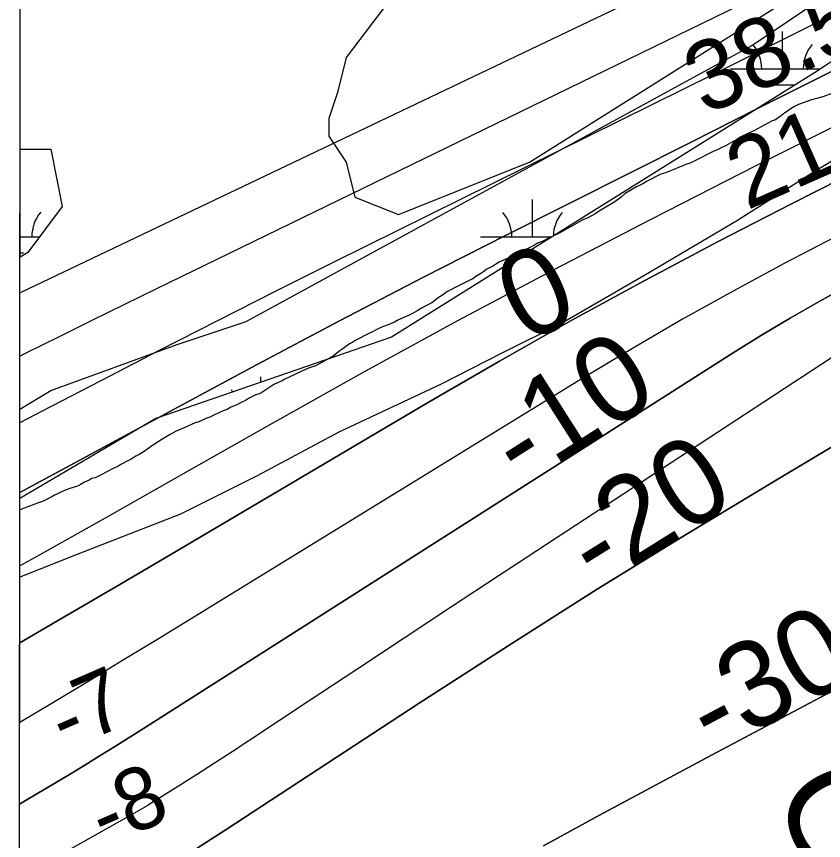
# Model space of a CAD drawing. Extents: x 3245246 to 3283090, y 806824 to 832173.
# Drawn here: x 3249413 to 3250190, y 815627 to 816420 of the extents above; entities that cross this region are included whole.
import ezdxf

# ---------------------------------------------------------------- set-up
doc = ezdxf.new("R2010")
doc.units = 0
for name, color, linetype in [('V-CHAN-NAID', 7, 'Continuous'), ('V-GRID-FRAM', 7, 'Continuous'), ('V-RIVR-EDGE', 7, 'Continuous'), ('V-RIVR-RANG', 7, 'Continuous'), ('V-SITE-VEGE', 7, 'Continuous'), ('V-TOPO-DPTH', 7, 'Continuous'), ('V-TOPO-MAJR', 7, 'Continuous'), ('V-TOPO-MAJR-IDEN', 7, 'Continuous'), ('V-TOPO-MINR', 7, 'Continuous'), ('V-TOPO-MINR-IDEN', 7, 'Continuous'), ('V-TOPO-SHOR', 7, 'Continuous'), ('V-TOPO-WATR', 7, 'Continuous'), ('V-WETL-SWMP', 7, 'Continuous')]:
    doc.layers.add(name, color=color, linetype=linetype)

msp = doc.modelspace()

# ---------------------------------------------------------------- linework, layer by layer
at = {"layer": 'V-GRID-FRAM'}
msp.add_lwpolyline([(3249428.77, 830400.05), (3280833.33, 830386.34), (3280833.33, 812199.58), (3249412.9, 812213.29), (3249428.77, 830400.05)], dxfattribs=at)
at = {"layer": 'V-RIVR-EDGE'}
msp.add_lwpolyline([(3250232.92, 816301.55), (3250181.55, 816271.25), (3250106.67, 816223.62), (3250016.56, 816170.38), (3249936.9, 816124.07), (3249880.76, 816096.39), (3249821.57, 816066.11), (3249723.22, 816019.84), (3249644.44, 815977.87), (3249570.88, 815941.1), (3249470.38, 815901.8), (3249416.1, 815880.33)], dxfattribs=at)
at = {"layer": 'V-SITE-VEGE'}
for p, q in [((3250120.74, 816391.99), (3250806.72, 816856.89)), ((3249633.91, 816126.34), (3250120.74, 816391.99)), ((3250177.98, 816339.9), (3250165.51, 816335.35)), ((3250188.81, 816342.55), (3250177.98, 816339.9)), ((3250197.49, 816345.76), (3250188.81, 816342.55)), ((3250158.46, 816331.59), (3250156.01, 816329.44)), ((3250161.71, 816333.47), (3250158.46, 816331.59)), ((3250165.51, 816335.35), (3250161.71, 816333.47)), ((3250149.23, 816324.6), (3250143.25, 816320.56)), ((3250152.48, 816327.29), (3250149.23, 816324.6)), ((3250156.01, 816329.44), (3250152.48, 816327.29)), ((3250140, 816319.5), (3250122.64, 816310.1)), ((3250143.25, 816320.56), (3250140, 816319.5)), ((3250122.64, 816310.1), (3250116.13, 816307.15)), ((3250103.38, 816299.9), (3250095.25, 816295.61)), ((3250106.64, 816302.06), (3250103.38, 816299.9)), ((3250110.44, 816304.2), (3250106.64, 816302.06)), ((3250116.13, 816307.15), (3250110.44, 816304.2)), ((3249416.37, 816188.36), (3249416.46, 816292.38)), ((3249416.46, 816292.38), (3249445.81, 816292.38)), ((3249445.81, 816292.38), (3249456.88, 816237.03)), ((3250087.11, 816291.59), (3250083.31, 816289.98)), ((3250091.18, 816293.74), (3250087.11, 816291.59)), ((3250095.25, 816295.61), (3250091.18, 816293.74)), ((3250080.06, 816288.37), (3250070.84, 816283.54)), ((3250083.31, 816289.98), (3250080.06, 816288.37)), ((3250054.3, 816276.31), (3250049.96, 816274.7)), ((3250057.83, 816277.92), (3250054.3, 816276.31)), ((3250061.35, 816278.98), (3250057.83, 816277.92)), ((3250070.84, 816283.54), (3250061.35, 816278.98)), ((3250032.89, 816268.28), (3250019.87, 816261.58)), ((3250037.49, 816269.62), (3250032.89, 816268.28)), ((3250047.25, 816273.36), (3250037.49, 816269.62)), ((3250049.96, 816274.7), (3250047.25, 816273.36)), ((3250019.87, 816261.58), (3250015.8, 816258.89)), ((3250009.56, 816255.94), (3249998.71, 816249.49)), ((3250015.8, 816258.89), (3250009.56, 816255.94)), ((3249994.91, 816246.26), (3249988.66, 816241.69)), ((3249998.71, 816249.49), (3249994.91, 816246.26)), ((3249456.88, 816237.03), (3249423.69, 816192.76)), ((3249988.66, 816241.69), (3249976.99, 816234.44)), ((3249970.48, 816230.41), (3249962.07, 816225.84)), ((3249972.92, 816232.29), (3249970.48, 816230.41)), ((3249976.99, 816234.44), (3249972.92, 816232.29)), ((3249958.55, 816224.5), (3249946.61, 816217.79)), ((3249962.07, 816225.84), (3249958.55, 816224.5)), ((3249943.08, 816215.91), (3249936.57, 816212.15)), ((3249946.61, 816217.79), (3249943.08, 816215.91)), ((3249926.27, 816207.33), (3249918.94, 816203.57)), ((3249933.86, 816210.81), (3249926.27, 816207.33)), ((3249936.57, 816212.15), (3249933.86, 816210.81)), ((3249911.35, 816199.81), (3249903.76, 816196.06)), ((3249914.34, 816201.7), (3249911.35, 816199.81)), ((3249918.94, 816203.57), (3249914.34, 816201.7)), ((3249423.69, 816192.76), (3249416.37, 816188.36)), ((3249899.15, 816193.37), (3249886.13, 816187.48)), ((3249903.76, 816196.06), (3249899.15, 816193.37)), ((3249877.45, 816183.46), (3249871.48, 816179.7)), ((3249882.34, 816185.87), (3249877.45, 816183.46)), ((3249886.13, 816187.48), (3249882.34, 816185.87)), ((3249859.82, 816172.71), (3249854.93, 816169.76)), ((3249862.53, 816174.59), (3249859.82, 816172.71)), ((3249864.98, 816176.48), (3249862.53, 816174.59)), ((3249871.48, 816179.7), (3249864.98, 816176.48)), ((3249848.42, 816166), (3249840.29, 816161.7)), ((3249852.22, 816167.6), (3249848.42, 816166)), ((3249854.93, 816169.76), (3249852.22, 816167.6)), ((3249840.29, 816161.7), (3249827, 816155)), ((3249818.85, 816149.08), (3249812.61, 816144.51)), ((3249823.74, 816152.31), (3249818.85, 816149.08)), ((3249827, 816155), (3249823.74, 816152.31)), ((3249808.27, 816142.09), (3249802.57, 816139.14)), ((3249812.61, 816144.51), (3249808.27, 816142.09)), ((3249793.35, 816133.77), (3249790.09, 816132.16)), ((3249799.31, 816136.99), (3249793.35, 816133.77)), ((3249802.57, 816139.14), (3249799.31, 816136.99)), ((3249567.52, 816104.21), (3249633.91, 816126.34)), ((3249776.54, 816125.72), (3249772.74, 816124.12)), ((3249779.25, 816127.34), (3249776.54, 816125.72)), ((3249786.3, 816130.55), (3249779.25, 816127.34)), ((3249790.09, 816132.16), (3249786.3, 816130.55)), ((3249758.37, 816118.23), (3249755.66, 816116.34)), ((3249762.17, 816120.1), (3249758.37, 816118.23)), ((3249765.15, 816121.45), (3249762.17, 816120.1)), ((3249769.48, 816123.05), (3249765.15, 816121.45)), ((3249772.74, 816124.12), (3249769.48, 816123.05)), ((3249752.13, 816115.01), (3249739.39, 816108.57)), ((3249755.66, 816116.34), (3249752.13, 816115.01)), ((3249445.81, 816059.93), (3249567.52, 816104.21)), ((3249729.61, 816102.12), (3249726.9, 816099.96)), ((3249733.42, 816104.81), (3249729.61, 816102.12)), ((3249736.67, 816106.69), (3249733.42, 816104.81)), ((3249739.39, 816108.57), (3249736.67, 816106.69)), ((3249717.94, 816093.24), (3249706, 816086.53)), ((3249724.19, 816098.08), (3249717.94, 816093.24)), ((3249726.9, 816099.96), (3249724.19, 816098.08)), ((3249706, 816086.53), (3249700.58, 816083.84)), ((3249687.57, 816078.76), (3249674.82, 816072.59)), ((3249694.07, 816081.44), (3249687.57, 816078.76)), ((3249700.58, 816083.84), (3249694.07, 816081.44)), ((3249671.3, 816070.98), (3249668.58, 816069.37)), ((3249674.82, 816072.59), (3249671.3, 816070.98)), ((3249655.84, 816062.67), (3249652.85, 816060.51)), ((3249660.45, 816065.62), (3249655.84, 816062.67)), ((3249664.25, 816067.23), (3249660.45, 816065.62)), ((3249668.58, 816069.37), (3249664.25, 816067.23)), ((3249416.24, 816042.18), (3249445.81, 816059.93)), ((3249640.1, 816054.08), (3249636.04, 816052.2)), ((3249643.09, 816055.68), (3249640.1, 816054.08)), ((3249646.34, 816056.75), (3249643.09, 816055.68)), ((3249649.05, 816058.09), (3249646.34, 816056.75)), ((3249652.85, 816060.51), (3249649.05, 816058.09)), ((3249624.91, 816046.29), (3249619.22, 816043.89)), ((3249629.25, 816048.44), (3249624.91, 816046.29)), ((3249633.32, 816050.32), (3249629.25, 816048.44)), ((3249636.04, 816052.2), (3249633.32, 816050.32)), ((3249416.16, 815944.99), (3249416.24, 816042.18)), ((3249611.9, 816040.4), (3249603.5, 816036.65)), ((3249615.69, 816041.73), (3249611.9, 816040.4)), ((3249619.22, 816043.89), (3249615.69, 816041.73)), ((3249588.31, 816029.95), (3249584.79, 816028.88)), ((3249591.84, 816031.56), (3249588.31, 816029.95)), ((3249595.09, 816032.9), (3249591.84, 816031.56)), ((3249598.88, 816034.23), (3249595.09, 816032.9)), ((3249603.5, 816036.65), (3249598.88, 816034.23)), ((3249574.21, 816024.06), (3249566.62, 816020.84)), ((3249584.79, 816028.88), (3249574.21, 816024.06)), ((3249560.11, 816017.36), (3249548.71, 816010.37)), ((3249566.62, 816020.84), (3249560.11, 816017.36)), ((3249542.74, 816006.34), (3249539.22, 816003.92)), ((3249545.46, 816007.95), (3249542.74, 816006.34)), ((3249548.71, 816010.37), (3249545.46, 816007.95)), ((3249531.07, 815998.27), (3249527.82, 815996.66)), ((3249535.69, 816001.23), (3249531.07, 815998.27)), ((3249539.22, 816003.92), (3249535.69, 816001.23)), ((3249519.95, 815992.37), (3249513.44, 815988.88)), ((3249523.21, 815993.97), (3249519.95, 815992.37)), ((3249527.82, 815996.66), (3249523.21, 815993.97)), ((3249506.66, 815985.12), (3249494.45, 815978.68)), ((3249510.46, 815987), (3249506.66, 815985.12)), ((3249513.44, 815988.88), (3249510.46, 815987)), ((3249485.51, 815975.2), (3249482.8, 815973.59)), ((3249488.49, 815976), (3249485.51, 815975.2)), ((3249494.45, 815978.68), (3249488.49, 815976)), ((3249471.68, 815967.95), (3249464.09, 815965.55)), ((3249474.39, 815969.57), (3249471.68, 815967.95)), ((3249478.46, 815971.71), (3249474.39, 815969.57)), ((3249482.8, 815973.59), (3249478.46, 815971.71)), ((3249449.45, 815959.12), (3249446.19, 815957.24)), ((3249452.97, 815961), (3249449.45, 815959.12)), ((3249459.21, 815963.68), (3249452.97, 815961)), ((3249464.09, 815965.55), (3249459.21, 815963.68)), ((3249432.09, 815951.35), (3249429.11, 815950.01)), ((3249437.79, 815953.22), (3249432.09, 815951.35)), ((3249441.85, 815955.1), (3249437.79, 815953.22)), ((3249446.19, 815957.24), (3249441.85, 815955.1)), ((3249420.44, 815946.8), (3249416.16, 815944.99)), ((3249425.32, 815948.67), (3249420.44, 815946.8)), ((3249429.11, 815950.01), (3249425.32, 815948.67))]:
    msp.add_line(p, q, dxfattribs=at)
at = {"layer": 'V-TOPO-DPTH'}
msp.add_line((3249415.79, 815521.89), (3249415.91, 815661.93), dxfattribs=at)
for points in [[(3249416.04, 815817.24), (3249416.17, 815961.7), (3249485.16, 815998.97), (3249564.5, 816042.05), (3249643.98, 816084.86), (3249723.73, 816127.15), (3249803.89, 816168.66), (3249884.32, 816209.66), (3250062.08, 816299.17), (3250126.18, 816331.41), (3250190.31, 816363.61), (3250254.48, 816395.74), (3250318.66, 816427.83), (3250382.69, 816460.21), (3250446.5, 816493.04), (3250509.96, 816526.51), (3250573.19, 816560.42), (3250836.82, 816703.54), (3250903.47, 816739.43), (3250970.28, 816775.04), (3251037.33, 816810.19)], [(3249416.04, 815817.24), (3249455.54, 815840.1), (3249508.52, 815871.07), (3249561.41, 815902.19), (3249808.39, 816048.19), (3249877.62, 816088.34), (3249947.27, 816127.73), (3250017.55, 816165.97), (3250088.27, 816203.44), (3250159.45, 816240.04), (3250230.82, 816276.25), (3250302.49, 816311.89), (3250374.35, 816347.13), (3250490.01, 816403.28), (3250579.28, 816447.09), (3250668.28, 816491.4), (3250756.9, 816536.48), (3250845.26, 816582.08), (3250933.48, 816627.97), (3251021.75, 816673.74)], [(3251021.75, 816673.74), (3250933.48, 816627.97), (3250845.26, 816582.08), (3250756.9, 816536.48), (3250668.28, 816491.4), (3250579.28, 816447.09), (3250490.01, 816403.28), (3250374.35, 816347.13), (3250302.49, 816311.89), (3250230.82, 816276.25), (3250159.45, 816240.04), (3250088.27, 816203.44), (3250017.55, 816165.97), (3249947.27, 816127.73), (3249877.62, 816088.34), (3249808.39, 816048.19), (3249561.41, 815902.19), (3249508.52, 815871.07), (3249455.54, 815840.1), (3249416.04, 815817.24)], [(3251008.65, 816418.7), (3250970.26, 816401.16), (3250932.14, 816383.04), (3250894.2, 816364.52), (3250358.55, 816097.99), (3250339.5, 816088.24), (3250320.61, 816078.21), (3250301.96, 816067.74), (3250283.46, 816056.99), (3250145.47, 815974.67), (3250058.43, 815922), (3249971.85, 815868.6), (3249885.95, 815814.11), (3249800.51, 815758.9), (3249613.84, 815636.59), (3249586.83, 815619.26)], [(3249586.83, 815619.26), (3249613.84, 815636.59), (3249800.51, 815758.9), (3249885.95, 815814.11), (3249971.85, 815868.6), (3250058.43, 815922), (3250145.47, 815974.67), (3250283.46, 816056.99), (3250301.96, 816067.74), (3250320.61, 816078.21), (3250339.5, 816088.24), (3250358.55, 816097.99), (3250894.2, 816364.52), (3250932.14, 816383.04), (3250970.26, 816401.16), (3251008.65, 816418.7)], [(3251065.96, 816170.17), (3250978.5, 816145.24), (3250892.47, 816116.46), (3250808.58, 816081.93), (3250726.13, 816043.55), (3250433.16, 815894.9), (3250420.98, 815888.67), (3250408.82, 815882.4), (3250396.69, 815876.07), (3250384.58, 815869.69), (3250336.48, 815844.17), (3250300.34, 815825), (3250264.2, 815805.83), (3250228.07, 815786.64), (3250191.94, 815767.46), (3250081.75, 815708.95), (3250027.75, 815680.1), (3249973.85, 815651.07), (3249920.1, 815621.77)], [(3249920.1, 815621.77), (3249973.85, 815651.07), (3250027.75, 815680.1), (3250081.75, 815708.95), (3250191.94, 815767.46), (3250228.07, 815786.64), (3250264.2, 815805.83), (3250300.34, 815825), (3250336.48, 815844.17), (3250384.58, 815869.69), (3250396.69, 815876.07), (3250408.82, 815882.4), (3250420.98, 815888.67), (3250433.16, 815894.9), (3250726.13, 816043.55), (3250808.58, 816081.93), (3250892.47, 816116.46), (3250978.5, 816145.24), (3251065.96, 816170.17)], [(3249415.91, 815661.93), (3249419.08, 815663.78), (3249434.04, 815672.57), (3249448.97, 815681.42), (3249463.84, 815690.37), (3249478.67, 815699.37), (3249493.45, 815708.47), (3249508.2, 815717.62), (3249522.89, 815726.85), (3249537.55, 815736.14), (3250102.58, 816096.25), (3250129.86, 816113.2), (3250157.39, 816129.72), (3250185.3, 816145.6), (3250213.45, 816161.06)], [(3250213.45, 816161.06), (3250185.3, 816145.6), (3250157.39, 816129.72), (3250129.86, 816113.2), (3250102.58, 816096.25), (3249537.55, 815736.14), (3249522.89, 815726.85), (3249508.2, 815717.62), (3249493.45, 815708.47), (3249478.67, 815699.37), (3249463.84, 815690.37), (3249448.97, 815681.42), (3249434.04, 815672.57), (3249419.08, 815663.78), (3249415.91, 815661.93), (3249416.04, 815817.24)]]:
    msp.add_lwpolyline(points, dxfattribs=at)
at = {"layer": 'V-TOPO-MAJR'}
msp.add_lwpolyline([(3253576.63, 818823.92), (3252848.91, 818332.66), (3252297.28, 817814.17), (3252282.98, 817800.93), (3252268.55, 817787.83), (3252253.92, 817774.94), (3252239.16, 817762.21), (3252224.26, 817749.64), (3252209.29, 817737.15), (3252194.22, 817724.77), (3252179.09, 817712.48), (3251754.8, 817370.64), (3251736.77, 817356.58), (3251718.47, 817342.91), (3251699.74, 817329.82), (3251680.73, 817317.11), (3251678.09, 817315.41), (3251660, 817304.2), (3251641.63, 817293.47), (3251622.88, 817283.44), (3251603.85, 817273.89), (3250890.35, 816932.28), (3250129.64, 816494.55), (3249416.34, 816154.11)], dxfattribs=at)
at = {"layer": 'V-TOPO-MINR'}
for points in [[(3251007.66, 816926.08), (3250984.99, 816914.53), (3250962.35, 816902.92), (3250939.81, 816891.13), (3250917.35, 816879.17), (3250895.04, 816866.96), (3250872.81, 816854.58), (3250274.45, 816516.8), (3250253.93, 816505.37), (3250233.31, 816494.11), (3250212.56, 816483.09), (3250191.72, 816472.25), (3250170.79, 816461.59), (3250149.8, 816451.02), (3250128.75, 816440.58), (3250107.66, 816430.24), (3249547.56, 816157.81), (3249516.08, 816142.44), (3249484.62, 816127), (3249453.22, 816111.47), (3249421.84, 816095.88), (3249419.26, 816094.6), (3249416.29, 816093.12)], [(3251033.74, 816873.85), (3250988.8, 816850.44), (3250944, 816826.76), (3250899.41, 816802.68), (3250854.97, 816778.34), (3250422.27, 816538.76), (3250380.67, 816516.03), (3250338.9, 816493.61), (3250296.89, 816471.65), (3250254.72, 816450), (3250212.39, 816428.65), (3250170.03, 816407.37), (3250127.61, 816386.2), (3250085.15, 816365.1), (3249719.01, 816183.81), (3249662.56, 816155.64), (3249606.22, 816127.22), (3249550.07, 816098.44), (3249494.03, 816069.43), (3249493.41, 816069.1), (3249437.74, 816040.14), (3249416.23, 816028.99)], [(3251037.33, 816810.19), (3250970.28, 816775.04), (3250903.47, 816739.43), (3250836.82, 816703.54), (3250573.19, 816560.42), (3250509.96, 816526.51), (3250446.5, 816493.04), (3250382.69, 816460.21), (3250318.66, 816427.83), (3250254.48, 816395.74), (3250190.31, 816363.61), (3250126.18, 816331.41), (3250062.08, 816299.17), (3249884.32, 816209.66), (3249803.89, 816168.66), (3249723.73, 816127.15), (3249643.98, 816084.86), (3249564.5, 816042.05), (3249485.16, 815998.97), (3249416.17, 815961.7)], [(3250996.21, 816724), (3250907.22, 816677.22), (3250818.37, 816630.18), (3250727.41, 816581.78), (3250641.95, 816536.82), (3250556.21, 816492.4), (3250470.05, 816448.79), (3250383.62, 816405.72), (3250297.07, 816362.86), (3250210.66, 816319.73), (3250124.46, 816276.21), (3250038.38, 816232.42), (3250023.34, 816224.73), (3249930.18, 816176.29), (3249837.45, 816127.04), (3249745.37, 816076.58), (3249653.72, 816025.32), (3249576.25, 815981.31), (3249503.3, 815940.05), (3249430.25, 815898.96), (3249416.11, 815891.08)], [(3251047.04, 816623.97), (3250981.11, 816590.26), (3250915.17, 816556.56), (3250849.09, 816523.13), (3250782.85, 816490.05), (3250716.34, 816457.49), (3250649.67, 816425.27), (3250350.88, 816282.33), (3250300.72, 816257.98), (3250250.75, 816233.24), (3250201.08, 816207.92), (3250151.59, 816182.21), (3250102.53, 816155.74), (3250053.83, 816128.63), (3250005.67, 816100.56), (3249957.88, 816071.85), (3249548.52, 815820.41), (3249515.06, 815799.97), (3249481.54, 815779.63), (3249447.92, 815759.44), (3249415.98, 815740.41)], [(3251008.65, 816418.7), (3250970.26, 816401.16), (3250932.14, 816383.04), (3250894.2, 816364.52), (3250358.55, 816097.99), (3250339.5, 816088.24), (3250320.61, 816078.21), (3250301.96, 816067.74), (3250283.46, 816056.99), (3250145.47, 815974.67), (3250058.43, 815922), (3249971.85, 815868.6), (3249885.95, 815814.11), (3249800.51, 815758.9), (3249613.84, 815636.59), (3249586.83, 815619.26)], [(3251065.96, 816170.17), (3250978.5, 816145.24), (3250892.47, 816116.46), (3250808.58, 816081.93), (3250726.13, 816043.55), (3250433.16, 815894.9), (3250420.98, 815888.67), (3250408.82, 815882.4), (3250396.69, 815876.07), (3250384.58, 815869.69), (3250336.48, 815844.17), (3250300.34, 815825), (3250264.2, 815805.83), (3250228.07, 815786.64), (3250191.94, 815767.46), (3250081.75, 815708.95), (3250027.75, 815680.1), (3249973.85, 815651.07), (3249920.1, 815621.77)], [(3250213.45, 816161.06), (3250185.3, 816145.6), (3250157.39, 816129.72), (3250129.86, 816113.2), (3250102.58, 816096.25), (3249537.55, 815736.14), (3249522.89, 815726.85), (3249508.2, 815717.62), (3249493.45, 815708.47), (3249478.67, 815699.37), (3249463.84, 815690.37), (3249448.97, 815681.42), (3249434.04, 815672.57), (3249419.08, 815663.78), (3249415.91, 815661.93)], [(3250242.7, 816121.36), (3249877.4, 815881.79), (3249831.67, 815851.75), (3249785.98, 815821.67), (3249740.33, 815791.53), (3249694.7, 815761.33), (3249637.53, 815723.43), (3249620.47, 815712.22), (3249603.36, 815701.1), (3249586.17, 815690.11), (3249568.92, 815679.2), (3249543.1, 815663.03), (3249538.7, 815660.31), (3249534.27, 815657.63), (3249529.8, 815655.02), (3249525.3, 815652.45), (3249415.85, 815590.84)]]:
    msp.add_lwpolyline(points, dxfattribs=at)
at = {"layer": 'V-TOPO-SHOR'}
msp.add_lwpolyline([(3251174.21, 817336.56), (3250905.6, 817185.61), (3250712.51, 817034.64), (3250645.35, 816975.92), (3250124.9, 816657.25), (3249957, 816531.44), (3249864.67, 816489.52), (3249814.3, 816464.37), (3249780.73, 816447.6), (3249755.54, 816414.04), (3249730.34, 816380.48), (3249721.94, 816346.92), (3249713.53, 816321.74), (3249713.53, 816304.96), (3249730.3, 816279.78), (3249738.68, 816246.2), (3249780.63, 816229.4), (3249906.54, 816279.7), (3250519.33, 816665.47), (3250787.97, 816875.16), (3250997.84, 817034.51)], dxfattribs=at)
at = {"layer": 'V-TOPO-WATR'}
msp.add_lwpolyline([(3251021.75, 816673.74), (3250933.48, 816627.97), (3250845.26, 816582.08), (3250756.9, 816536.48), (3250668.28, 816491.4), (3250579.28, 816447.09), (3250490.01, 816403.28), (3250374.35, 816347.13), (3250302.49, 816311.89), (3250230.82, 816276.25), (3250159.45, 816240.04), (3250088.27, 816203.44), (3250017.55, 816165.97), (3249947.27, 816127.73), (3249877.62, 816088.34), (3249808.39, 816048.19), (3249561.41, 815902.19), (3249508.52, 815871.07), (3249455.54, 815840.1), (3249416.04, 815817.24)], dxfattribs=at)
at = {"layer": 'V-WETL-SWMP'}
for p, q in [((3250994.62, 816898.28), (3250180.81, 816365.86)), ((3250120.74, 816391.99), (3250806.72, 816856.89)), ((3250150.12, 816369.62), (3250150.13, 816405.62)), ((3249633.91, 816126.34), (3250120.74, 816391.99)), ((3250180.81, 816365.86), (3249773.9, 816111.4)), ((3250100.12, 816369.65), (3250186.53, 816369.61)), ((3250138.11, 816354.2), (3250162.11, 816354.19)), ((3249416.37, 816188.36), (3249416.46, 816292.38)), ((3249416.46, 816292.38), (3249445.82, 816292.38)), ((3249445.82, 816292.38), (3249456.88, 816237.03)), ((3249456.88, 816237.03), (3249423.69, 816192.76)), ((3249909.58, 816207.87), (3249909.59, 816243.87)), ((3249416.39, 816208.08), (3249435.17, 816208.07)), ((3249859.58, 816207.89), (3249928.15, 816207.86)), ((3249423.69, 816192.76), (3249416.37, 816188.36)), ((3249416.37, 816192.65), (3249419.66, 816192.65)), ((3249897.57, 816192.44), (3249903.49, 816192.44)), ((3249567.52, 816104.21), (3249633.91, 816126.34)), ((3249773.9, 816111.4), (3249546.97, 816033.1)), ((3249445.82, 816059.93), (3249567.52, 816104.21)), ((3249648.08, 816067.99), (3249648.08, 816073.17)), ((3249416.24, 816042.18), (3249445.82, 816059.93)), ((3249416.17, 815955.92), (3249416.24, 816042.18)), ((3249546.97, 816033.1), (3249416.17, 815955.92))]:
    msp.add_line(p, q, dxfattribs=at)
for centre, start, end in [((3250094.88, 816370.12), 359.20319, 39.9843), ((3250205.36, 816370.07), 139.20318, 180.74684), ((3249462.91, 816208.54), 139.20318, 180.74684), ((3249854.33, 816208.37), 359.20319, 40.74684), ((3249964.82, 816208.32), 139.20318, 179.29376), ((3249592.82, 816037.67), 36.60599, 40.74684)]:
    msp.add_arc(centre, 35.25, start, end, dxfattribs=at)

# ---------------------------------------------------------------- texts
at = {"layer": 'V-CHAN-NAID'}
msp.add_text('GRAVE YARD (268.4)', height=100, rotation=294.82455, dxfattribs=at).set_placement((3250139.33, 815675.48))
at = {"layer": 'V-RIVR-RANG'}
for s, height, rotation, p in [('38.5', 67, 23.80833, (3250075.16, 816324.6)), ('21.7', 67, 23.80833, (3250115.76, 816233.21)), ('-7', 60, 23.49114, (3249459.63, 815712.72)), ('-8', 60, 23.49114, (3249498.09, 815620.4))]:
    msp.add_text(s, height=height, rotation=rotation, dxfattribs=at).set_placement(p)
at = {"layer": 'V-TOPO-MAJR-IDEN'}
msp.add_text('0', height=83, rotation=25.893, dxfattribs=at).set_placement((3249902.52, 816104.55))
at = {"layer": 'V-TOPO-MINR-IDEN'}
for s, rotation, p in [('-10', 32.51079, (3249898.87, 815966.42)), ('-20', 31.94637, (3249971.92, 815868.06)), ('-30', 27.97016, (3250082.99, 815709.79))]:
    msp.add_text(s, height=83, rotation=rotation, dxfattribs=at).set_placement(p)

doc.saveas('drawing.dxf')
